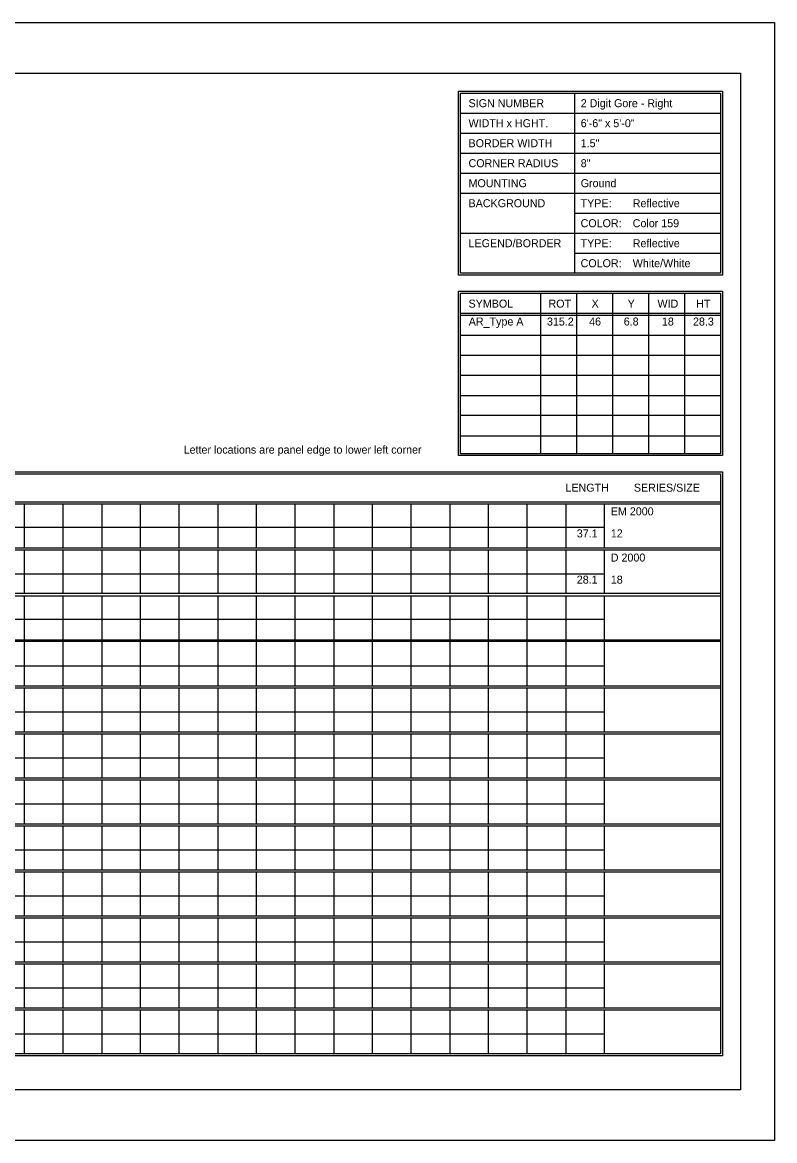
# Model space of a CAD drawing. Extents: x 1806251 to 1809821, y 414895 to 422886.
# Drawn here: x 1809679.34 to 1809684.89, y 415225.97 to 415234.23 of the extents above; entities that cross this region are included whole.
import ezdxf

# ---------------------------------------------------------------- set-up
doc = ezdxf.new("R2010")
doc.units = 0
doc.layers.add('GSSHT', color=7, linetype='Continuous')

msp = doc.modelspace()

# ---------------------------------------------------------------- linework, layer by layer
at = {"layer": 'GSSHT'}
for p, q in [((1809672.1349, 415234.2262), (1809684.8891, 415234.2262)), ((1809684.8891, 415234.2262), (1809684.8891, 415225.9725)), ((1809683.4126, 415233.7035), (1809683.4126, 415232.3747)), ((1809682.571, 415233.5559), (1809684.4905, 415233.5559)), ((1809682.571, 415233.4082), (1809684.4905, 415233.4082)), ((1809682.571, 415233.2606), (1809684.4905, 415233.2606)), ((1809682.571, 415233.1129), (1809684.4905, 415233.1129)), ((1809682.571, 415232.9653), (1809684.4905, 415232.9653)), ((1809683.4126, 415232.8176), (1809684.4905, 415232.8176)), ((1809682.571, 415232.67), (1809684.4905, 415232.67)), ((1809683.4126, 415232.5223), (1809684.4905, 415232.5223)), ((1809683.1616, 415232.227), (1809683.1616, 415231.0428)), ((1809683.4274, 415232.227), (1809683.4274, 415231.0428)), ((1809683.6931, 415232.227), (1809683.6931, 415231.0428)), ((1809683.9589, 415232.227), (1809683.9589, 415231.0428)), ((1809684.2247, 415232.227), (1809684.2247, 415231.0428)), ((1809682.571, 415232.0794), (1809684.4905, 415232.0794)), ((1809682.571, 415232.0646), (1809684.4905, 415232.0646)), ((1809682.571, 415231.9169), (1809684.4905, 415231.9169)), ((1809682.571, 415231.7693), (1809684.4905, 415231.7693)), ((1809682.571, 415231.6216), (1809684.4905, 415231.6216)), ((1809682.571, 415231.471), (1809684.4905, 415231.471)), ((1809682.571, 415231.3263), (1809684.4905, 415231.3263)), ((1809682.571, 415231.1757), (1809684.4905, 415231.1757)), ((1809672.7816, 415230.6885), (1809684.4905, 415230.6885)), ((1809672.7816, 415230.6737), (1809684.4905, 415230.6737)), ((1809679.3492, 415230.6737), (1809679.3492, 415230.3489)), ((1809679.6357, 415230.6737), (1809679.6357, 415230.3489)), ((1809679.9221, 415230.6737), (1809679.9221, 415230.3489)), ((1809680.2056, 415230.6737), (1809680.2056, 415230.3489)), ((1809680.492, 415230.6737), (1809680.492, 415230.3489)), ((1809680.7785, 415230.6737), (1809680.7785, 415230.3489)), ((1809681.062, 415230.6737), (1809681.062, 415230.3489)), ((1809681.3484, 415230.6737), (1809681.3484, 415230.3489)), ((1809681.6349, 415230.6737), (1809681.6349, 415230.3489)), ((1809681.9184, 415230.6737), (1809681.9184, 415230.3489)), ((1809682.2048, 415230.6737), (1809682.2048, 415230.3489)), ((1809682.4913, 415230.6737), (1809682.4913, 415230.3489)), ((1809682.7747, 415230.6737), (1809682.7747, 415230.3489)), ((1809683.0612, 415230.6737), (1809683.0612, 415230.3489)), ((1809683.3476, 415230.6737), (1809683.3476, 415230.3489)), ((1809683.6311, 415230.6737), (1809683.6311, 415230.3489)), ((1809672.7816, 415230.4995), (1809683.6311, 415230.4995)), ((1809672.7816, 415230.3489), (1809684.4905, 415230.3489)), ((1809672.7816, 415230.3341), (1809684.4905, 415230.3341)), ((1809679.3492, 415230.3341), (1809679.3492, 415230.0122)), ((1809679.6357, 415230.3341), (1809679.6357, 415230.0122)), ((1809679.9221, 415230.3341), (1809679.9221, 415230.0122)), ((1809680.2056, 415230.3341), (1809680.2056, 415230.0122)), ((1809680.492, 415230.3341), (1809680.492, 415230.0122)), ((1809680.7785, 415230.3341), (1809680.7785, 415230.0122)), ((1809681.062, 415230.3341), (1809681.062, 415230.0122)), ((1809681.3484, 415230.3341), (1809681.3484, 415230.0122)), ((1809681.6349, 415230.3341), (1809681.6349, 415230.0122)), ((1809681.9184, 415230.3341), (1809681.9184, 415230.0122)), ((1809682.2048, 415230.3341), (1809682.2048, 415230.0122)), ((1809682.4913, 415230.3341), (1809682.4913, 415230.0122)), ((1809682.7747, 415230.3341), (1809682.7747, 415230.0122)), ((1809683.0612, 415230.3341), (1809683.0612, 415230.0122)), ((1809683.3476, 415230.3341), (1809683.3476, 415230.0122)), ((1809683.6311, 415230.3341), (1809683.6311, 415230.0122)), ((1809672.7816, 415230.1569), (1809683.6311, 415230.1569)), ((1809672.7816, 415230.0122), (1809684.4905, 415230.0122)), ((1809672.7816, 415229.9945), (1809684.4905, 415229.9945)), ((1809679.3492, 415229.9945), (1809679.3492, 415229.6697)), ((1809679.6357, 415229.9945), (1809679.6357, 415229.6697)), ((1809679.9221, 415229.9945), (1809679.9221, 415229.6697)), ((1809680.2056, 415229.9945), (1809680.2056, 415229.6697)), ((1809680.492, 415229.9945), (1809680.492, 415229.6697)), ((1809680.7785, 415229.9945), (1809680.7785, 415229.6697)), ((1809681.062, 415229.9945), (1809681.062, 415229.6697)), ((1809681.3484, 415229.9945), (1809681.3484, 415229.6697)), ((1809681.6349, 415229.9945), (1809681.6349, 415229.6697)), ((1809681.9184, 415229.9945), (1809681.9184, 415229.6697)), ((1809682.2048, 415229.9945), (1809682.2048, 415229.6697)), ((1809682.4913, 415229.9945), (1809682.4913, 415229.6697)), ((1809682.7747, 415229.9945), (1809682.7747, 415229.6697)), ((1809683.0612, 415229.9945), (1809683.0612, 415229.6697)), ((1809683.3476, 415229.9945), (1809683.3476, 415229.6697)), ((1809683.6311, 415229.9945), (1809683.6311, 415229.6697)), ((1809672.7816, 415229.8203), (1809683.6311, 415229.8203)), ((1809672.7816, 415229.6697), (1809684.4905, 415229.6697)), ((1809672.7816, 415229.6579), (1809684.4905, 415229.6579)), ((1809679.3492, 415229.6579), (1809679.3492, 415229.3301)), ((1809679.6357, 415229.6579), (1809679.6357, 415229.3301)), ((1809679.9221, 415229.6579), (1809679.9221, 415229.3301)), ((1809680.2056, 415229.6579), (1809680.2056, 415229.3301)), ((1809680.492, 415229.6579), (1809680.492, 415229.3301)), ((1809680.7785, 415229.6579), (1809680.7785, 415229.3301)), ((1809681.062, 415229.6579), (1809681.062, 415229.3301)), ((1809681.3484, 415229.6579), (1809681.3484, 415229.3301)), ((1809681.6349, 415229.6579), (1809681.6349, 415229.3301)), ((1809681.9184, 415229.6579), (1809681.9184, 415229.3301)), ((1809682.2048, 415229.6579), (1809682.2048, 415229.3301)), ((1809682.4913, 415229.6579), (1809682.4913, 415229.3301)), ((1809682.7747, 415229.6579), (1809682.7747, 415229.3301)), ((1809683.0612, 415229.6579), (1809683.0612, 415229.3301)), ((1809683.3476, 415229.6579), (1809683.3476, 415229.3301)), ((1809683.6311, 415229.6579), (1809683.6311, 415229.3301)), ((1809672.7816, 415229.4777), (1809683.6311, 415229.4777)), ((1809672.7816, 415229.3301), (1809684.4905, 415229.3301)), ((1809672.7816, 415229.3153), (1809684.4905, 415229.3153)), ((1809679.3492, 415229.3153), (1809679.3492, 415228.9905)), ((1809679.6357, 415229.3153), (1809679.6357, 415228.9905)), ((1809679.9221, 415229.3153), (1809679.9221, 415228.9905)), ((1809680.2056, 415229.3153), (1809680.2056, 415228.9905)), ((1809680.492, 415229.3153), (1809680.492, 415228.9905)), ((1809680.7785, 415229.3153), (1809680.7785, 415228.9905)), ((1809681.062, 415229.3153), (1809681.062, 415228.9905)), ((1809681.3484, 415229.3153), (1809681.3484, 415228.9905)), ((1809681.6349, 415229.3153), (1809681.6349, 415228.9905)), ((1809681.9184, 415229.3153), (1809681.9184, 415228.9905)), ((1809682.2048, 415229.3153), (1809682.2048, 415228.9905)), ((1809682.4913, 415229.3153), (1809682.4913, 415228.9905)), ((1809682.7747, 415229.3153), (1809682.7747, 415228.9905)), ((1809683.0612, 415229.3153), (1809683.0612, 415228.9905)), ((1809683.3476, 415229.3153), (1809683.3476, 415228.9905)), ((1809683.6311, 415229.3153), (1809683.6311, 415228.9905)), ((1809672.7816, 415229.1381), (1809683.6311, 415229.1381)), ((1809672.7816, 415228.9905), (1809684.4905, 415228.9905)), ((1809672.7816, 415228.9757), (1809684.4905, 415228.9757)), ((1809679.3492, 415228.9757), (1809679.3492, 415228.6509)), ((1809679.6357, 415228.9757), (1809679.6357, 415228.6509)), ((1809679.9221, 415228.9757), (1809679.9221, 415228.6509)), ((1809680.2056, 415228.9757), (1809680.2056, 415228.6509)), ((1809680.492, 415228.9757), (1809680.492, 415228.6509)), ((1809680.7785, 415228.9757), (1809680.7785, 415228.6509)), ((1809681.062, 415228.9757), (1809681.062, 415228.6509)), ((1809681.3484, 415228.9757), (1809681.3484, 415228.6509)), ((1809681.6349, 415228.9757), (1809681.6349, 415228.6509)), ((1809681.9184, 415228.9757), (1809681.9184, 415228.6509)), ((1809682.2048, 415228.9757), (1809682.2048, 415228.6509)), ((1809682.4913, 415228.9757), (1809682.4913, 415228.6509)), ((1809682.7747, 415228.9757), (1809682.7747, 415228.6509)), ((1809683.0612, 415228.9757), (1809683.0612, 415228.6509)), ((1809683.3476, 415228.9757), (1809683.3476, 415228.6509)), ((1809683.6311, 415228.9757), (1809683.6311, 415228.6509)), ((1809672.7816, 415228.7985), (1809683.6311, 415228.7985)), ((1809672.7816, 415228.6509), (1809684.4905, 415228.6509)), ((1809672.7816, 415228.6361), (1809684.4905, 415228.6361)), ((1809679.3492, 415228.6361), (1809679.3492, 415228.3113)), ((1809679.6357, 415228.6361), (1809679.6357, 415228.3113)), ((1809679.9221, 415228.6361), (1809679.9221, 415228.3113)), ((1809680.2056, 415228.6361), (1809680.2056, 415228.3113)), ((1809680.492, 415228.6361), (1809680.492, 415228.3113)), ((1809680.7785, 415228.6361), (1809680.7785, 415228.3113)), ((1809681.062, 415228.6361), (1809681.062, 415228.3113)), ((1809681.3484, 415228.6361), (1809681.3484, 415228.3113)), ((1809681.6349, 415228.6361), (1809681.6349, 415228.3113)), ((1809681.9184, 415228.6361), (1809681.9184, 415228.3113)), ((1809682.2048, 415228.6361), (1809682.2048, 415228.3113)), ((1809682.4913, 415228.6361), (1809682.4913, 415228.3113)), ((1809682.7747, 415228.6361), (1809682.7747, 415228.3113)), ((1809683.0612, 415228.6361), (1809683.0612, 415228.3113)), ((1809683.3476, 415228.6361), (1809683.3476, 415228.3113)), ((1809683.6311, 415228.6361), (1809683.6311, 415228.3113)), ((1809672.7816, 415228.4589), (1809683.6311, 415228.4589)), ((1809672.7816, 415228.3113), (1809684.4905, 415228.3113)), ((1809672.7816, 415228.2965), (1809684.4905, 415228.2965)), ((1809679.3492, 415228.2965), (1809679.3492, 415227.9717)), ((1809679.6357, 415228.2965), (1809679.6357, 415227.9717)), ((1809679.9221, 415228.2965), (1809679.9221, 415227.9717)), ((1809680.2056, 415228.2965), (1809680.2056, 415227.9717)), ((1809680.492, 415228.2965), (1809680.492, 415227.9717)), ((1809680.7785, 415228.2965), (1809680.7785, 415227.9717)), ((1809681.062, 415228.2965), (1809681.062, 415227.9717)), ((1809681.3484, 415228.2965), (1809681.3484, 415227.9717)), ((1809681.6349, 415228.2965), (1809681.6349, 415227.9717)), ((1809681.9184, 415228.2965), (1809681.9184, 415227.9717)), ((1809682.2048, 415228.2965), (1809682.2048, 415227.9717)), ((1809682.4913, 415228.2965), (1809682.4913, 415227.9717)), ((1809682.7747, 415228.2965), (1809682.7747, 415227.9717)), ((1809683.0612, 415228.2965), (1809683.0612, 415227.9717)), ((1809683.3476, 415228.2965), (1809683.3476, 415227.9717)), ((1809683.6311, 415228.2965), (1809683.6311, 415227.9717)), ((1809672.7816, 415228.1193), (1809683.6311, 415228.1193)), ((1809672.7816, 415227.9717), (1809684.4905, 415227.9717)), ((1809672.7816, 415227.9569), (1809684.4905, 415227.9569)), ((1809679.3492, 415227.9569), (1809679.3492, 415227.6321)), ((1809679.6357, 415227.9569), (1809679.6357, 415227.6321)), ((1809679.9221, 415227.9569), (1809679.9221, 415227.6321)), ((1809680.2056, 415227.9569), (1809680.2056, 415227.6321)), ((1809680.492, 415227.9569), (1809680.492, 415227.6321)), ((1809680.7785, 415227.9569), (1809680.7785, 415227.6321)), ((1809681.062, 415227.9569), (1809681.062, 415227.6321)), ((1809681.3484, 415227.9569), (1809681.3484, 415227.6321)), ((1809681.6349, 415227.9569), (1809681.6349, 415227.6321)), ((1809681.9184, 415227.9569), (1809681.9184, 415227.6321)), ((1809682.2048, 415227.9569), (1809682.2048, 415227.6321)), ((1809682.4913, 415227.9569), (1809682.4913, 415227.6321)), ((1809682.7747, 415227.9569), (1809682.7747, 415227.6321)), ((1809683.0612, 415227.9569), (1809683.0612, 415227.6321)), ((1809683.3476, 415227.9569), (1809683.3476, 415227.6321)), ((1809683.6311, 415227.9569), (1809683.6311, 415227.6321)), ((1809672.7816, 415227.7797), (1809683.6311, 415227.7797)), ((1809672.7816, 415227.6321), (1809684.4905, 415227.6321)), ((1809672.7816, 415227.6173), (1809684.4905, 415227.6173)), ((1809679.3492, 415227.6173), (1809679.3492, 415227.2925)), ((1809679.6357, 415227.6173), (1809679.6357, 415227.2925)), ((1809679.9221, 415227.6173), (1809679.9221, 415227.2925)), ((1809680.2056, 415227.6173), (1809680.2056, 415227.2925)), ((1809680.492, 415227.6173), (1809680.492, 415227.2925)), ((1809680.7785, 415227.6173), (1809680.7785, 415227.2925)), ((1809681.062, 415227.6173), (1809681.062, 415227.2925)), ((1809681.3484, 415227.6173), (1809681.3484, 415227.2925)), ((1809681.6349, 415227.6173), (1809681.6349, 415227.2925)), ((1809681.9184, 415227.6173), (1809681.9184, 415227.2925)), ((1809682.2048, 415227.6173), (1809682.2048, 415227.2925)), ((1809682.4913, 415227.6173), (1809682.4913, 415227.2925)), ((1809682.7747, 415227.6173), (1809682.7747, 415227.2925)), ((1809683.0612, 415227.6173), (1809683.0612, 415227.2925)), ((1809683.3476, 415227.6173), (1809683.3476, 415227.2925)), ((1809683.6311, 415227.6173), (1809683.6311, 415227.2925)), ((1809672.7816, 415227.4401), (1809683.6311, 415227.4401)), ((1809672.7816, 415227.2925), (1809684.4905, 415227.2925)), ((1809672.7816, 415227.2777), (1809684.4905, 415227.2777)), ((1809679.3492, 415227.2777), (1809679.3492, 415226.9529)), ((1809679.6357, 415227.2777), (1809679.6357, 415226.9529)), ((1809679.9221, 415227.2777), (1809679.9221, 415226.9529)), ((1809680.2056, 415227.2777), (1809680.2056, 415226.9529)), ((1809680.492, 415227.2777), (1809680.492, 415226.9529)), ((1809680.7785, 415227.2777), (1809680.7785, 415226.9529)), ((1809681.062, 415227.2777), (1809681.062, 415226.9529)), ((1809681.3484, 415227.2777), (1809681.3484, 415226.9529)), ((1809681.6349, 415227.2777), (1809681.6349, 415226.9529)), ((1809681.9184, 415227.2777), (1809681.9184, 415226.9529)), ((1809682.2048, 415227.2777), (1809682.2048, 415226.9529)), ((1809682.4913, 415227.2777), (1809682.4913, 415226.9529)), ((1809682.7747, 415227.2777), (1809682.7747, 415226.9529)), ((1809683.0612, 415227.2777), (1809683.0612, 415226.9529)), ((1809683.3476, 415227.2777), (1809683.3476, 415226.9529)), ((1809683.6311, 415227.2777), (1809683.6311, 415226.9529)), ((1809672.7816, 415227.1005), (1809683.6311, 415227.1005)), ((1809672.7816, 415226.9529), (1809684.4905, 415226.9529)), ((1809672.7816, 415226.9381), (1809684.4905, 415226.9381)), ((1809679.3492, 415226.9381), (1809679.3492, 415226.6133)), ((1809679.6357, 415226.9381), (1809679.6357, 415226.6133)), ((1809679.9221, 415226.9381), (1809679.9221, 415226.6133)), ((1809680.2056, 415226.9381), (1809680.2056, 415226.6133)), ((1809680.492, 415226.9381), (1809680.492, 415226.6133)), ((1809680.7785, 415226.9381), (1809680.7785, 415226.6133)), ((1809681.062, 415226.9381), (1809681.062, 415226.6133)), ((1809681.3484, 415226.9381), (1809681.3484, 415226.6133)), ((1809681.6349, 415226.9381), (1809681.6349, 415226.6133)), ((1809681.9184, 415226.9381), (1809681.9184, 415226.6133)), ((1809682.2048, 415226.9381), (1809682.2048, 415226.6133)), ((1809682.4913, 415226.9381), (1809682.4913, 415226.6133)), ((1809682.7747, 415226.9381), (1809682.7747, 415226.6133)), ((1809683.0612, 415226.9381), (1809683.0612, 415226.6133)), ((1809683.3476, 415226.9381), (1809683.3476, 415226.6133)), ((1809683.6311, 415226.9381), (1809683.6311, 415226.6133)), ((1809672.7816, 415226.7609), (1809683.6311, 415226.7609)), ((1809684.8891, 415225.9725), (1809672.1349, 415225.9725))]:
    msp.add_line(p, q, dxfattribs=at)
for points in [[(1809672.634, 415233.8512), (1809684.6381, 415233.8512), (1809684.6381, 415226.3475), (1809672.634, 415226.3475)], [(1809682.5562, 415233.7183), (1809684.5052, 415233.7183), (1809684.5052, 415232.3599), (1809682.5562, 415232.3599)], [(1809682.571, 415233.7035), (1809684.4905, 415233.7035), (1809684.4905, 415232.3747), (1809682.571, 415232.3747)], [(1809682.5562, 415232.2418), (1809684.5052, 415232.2418), (1809684.5052, 415231.0281), (1809682.5562, 415231.0281)], [(1809682.571, 415232.227), (1809684.4905, 415232.227), (1809684.4905, 415231.0428), (1809682.571, 415231.0428)], [(1809672.7669, 415230.91), (1809684.5052, 415230.91), (1809684.5052, 415226.5985), (1809672.7669, 415226.5985)], [(1809672.7816, 415230.8952), (1809684.4905, 415230.8952), (1809684.4905, 415226.6133), (1809672.7816, 415226.6133)]]:
    msp.add_lwpolyline(points, close=True, dxfattribs=at)

# ---------------------------------------------------------------- texts
for s, height, p in [('SIGN NUMBER', 0.059055, (1809682.63, 415233.6002)), ('2 Digit Gore - Right', 0.059055, (1809683.4579, 415233.6001)), ('WIDTH x HGHT.', 0.059055, (1809682.63, 415233.4525)), ('6\'-6" x 5\'-0"', 0.059055, (1809683.4579, 415233.4524)), ('BORDER WIDTH', 0.059055, (1809682.63, 415233.3049)), ('1.5"', 0.05906, (1809683.4579, 415233.3048)), ('CORNER RADIUS', 0.059055, (1809682.63, 415233.1572)), ('8"', 0.05906, (1809683.4579, 415233.1571)), ('MOUNTING', 0.05906, (1809682.63, 415233.0096)), ('Ground', 0.05906, (1809683.4579, 415233.0095)), ('BACKGROUND', 0.05906, (1809682.63, 415232.8619)), ('TYPE:', 0.05906, (1809683.4569, 415232.8619)), ('Reflective', 0.05906, (1809683.8418, 415232.8619)), ('COLOR:', 0.05906, (1809683.4569, 415232.7143)), ('Color 159', 0.05906, (1809683.8418, 415232.7142)), ('LEGEND/BORDER', 0.059055, (1809682.63, 415232.5666)), ('TYPE:', 0.05906, (1809683.4569, 415232.5666)), ('Reflective', 0.05906, (1809683.8418, 415232.5666)), ('COLOR:', 0.05906, (1809683.4569, 415232.419)), ('White/White', 0.059055, (1809683.8418, 415232.419)), ('SYMBOL', 0.05906, (1809682.63, 415232.1207)), ('ROT', 0.05906, (1809683.22, 415232.1207)), ('X', 0.0591, (1809683.538, 415232.1207)), ('Y', 0.0591, (1809683.8041, 415232.1207)), ('WID', 0.05906, (1809684.0246, 415232.1207)), ('HT', 0.05906, (1809684.3102, 415232.1207)), ('AR_Type A', 0.05906, (1809682.6314, 415231.9886)), ('315.2', 0.05906, (1809683.2085, 415231.9886)), ('46', 0.05906, (1809683.52, 415231.9886)), ('6.8', 0.05906, (1809683.7755, 415231.9886)), ('18', 0.05906, (1809684.057, 415231.9886)), ('28.3', 0.05906, (1809684.2864, 415231.9886)), ('Letter locations are panel edge to lower left corner', 0.059055, (1809680.5272, 415231.043)), ('SERIES/SIZE', 0.059061, (1809683.8502, 415230.7623)), ('LENGTH', 0.05906, (1809683.345, 415230.7623)), ('EM 2000', 0.05906, (1809683.68, 415230.5875)), ('37.1', 0.05906, (1809683.4289, 415230.4247)), ('12', 0.05906, (1809683.68, 415230.4247)), ('D 2000', 0.05906, (1809683.68, 415230.2464)), ('28.1', 0.05906, (1809683.4289, 415230.0836)), ('18', 0.05906, (1809683.68, 415230.0836))]:
    msp.add_text(s, height=height, dxfattribs=at).set_placement(p)

doc.saveas('drawing.dxf')
